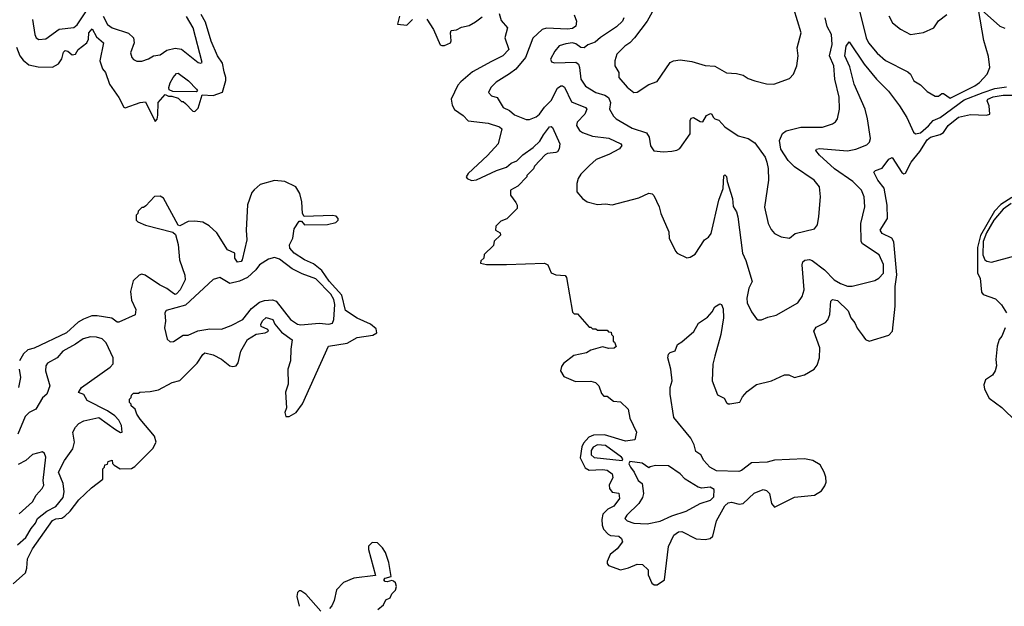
# Model space of a CAD drawing. Extents: x 1954683 to 2060285, y 904798 to 1016299.
# Tile 260 of 472: x 1980217 to 1986162, y 1002735 to 1006274. Entities that reach past the tile are written whole.
import ezdxf

# ---------------------------------------------------------------- set-up
doc = ezdxf.new("R2010")
doc.units = 0

msp = doc.modelspace()

# ---------------------------------------------------------------- linework, layer by layer
at = {"layer": '0CON10XD'}
for points in [[(1980294.6, 1006275), (1980308.9, 1006185), (1980317.5, 1006165), (1980333.6, 1006153.6), (1980375, 1006159.4), (1980455, 1006216.5), (1980545, 1006226.5), (1980565, 1006243.3), (1980637.7, 1006352.3)], [(1984056.7, 1006355), (1984005, 1006265.6), (1983929.1, 1006165), (1983901.5, 1006135), (1983871.1, 1006115), (1983822.7, 1006065), (1983810, 1006025), (1983809.4, 1005995), (1983833.8, 1005955), (1983833.8, 1005925), (1983885, 1005866.2), (1983925, 1005834), (1983945, 1005836.7), (1984015, 1005883.8), (1984065, 1005901.2), (1984145, 1006016.2), (1984165, 1006026.2), (1984205, 1006032), (1984275, 1006022), (1984355, 1005997.5), (1984415, 1005994.2), (1984485, 1005953.8), (1984545, 1005950), (1984585, 1005939.2), (1984615, 1005920), (1984655.9, 1005905.9), (1984725, 1005886.2), (1984770, 1005885), (1984865, 1005920), (1984890, 1005945), (1984910, 1005995), (1984917.1, 1006055), (1984911.4, 1006105), (1984934.4, 1006195), (1984891.1, 1006338.9)], [(1985285.3, 1006335), (1985327.3, 1006165), (1985342.5, 1006135), (1985395, 1006072.2), (1985445, 1006028.5), (1985578.9, 1005958.9), (1985594.5, 1005944.5), (1985615.7, 1005905), (1985655, 1005881.9), (1985695, 1005840.6), (1985745, 1005812), (1985765, 1005813.3), (1985785, 1005828.8), (1985795, 1005828.8), (1985835, 1005801.4), (1985983.8, 1005875), (1986011.8, 1005895), (1986058, 1005945), (1986074.1, 1005985.9), (1986067.1, 1006052.9), (1986037.5, 1006147.5), (1986006.7, 1006335)], [(1986025, 1006333.1), (1986135, 1006234.5), (1986165, 1006223.8)], [(1980197.9, 1006107.9), (1980218.2, 1006055), (1980238.8, 1006028.8), (1980271.9, 1006001.9), (1980329.2, 1005989.2), (1980415, 1005987.3), (1980452.5, 1006007.5), (1980472.1, 1006037.9), (1980481.9, 1006078.1), (1980491.9, 1006088.1), (1980508.9, 1006085), (1980535, 1006061.2), (1980554.1, 1006065.9), (1980570.5, 1006095), (1980623.3, 1006135), (1980633, 1006157), (1980635, 1006194), (1980655, 1006219.4), (1980681.4, 1006171.4), (1980722.5, 1006135), (1980701.5, 1006025), (1980717.2, 1005977.2), (1980735.5, 1005955), (1980759.2, 1005885), (1980816.2, 1005805), (1980846.7, 1005746.7), (1980855, 1005742.5), (1980945, 1005774.4), (1980977.7, 1005777.7), (1981035, 1005660), (1981047, 1005673), (1981051.7, 1005698.3), (1981052.5, 1005775), (1981095, 1005822.5), (1981115, 1005812.5), (1981135, 1005812.5), (1981175, 1005800), (1981195, 1005780), (1981205, 1005780), (1981218.3, 1005768.3), (1981261.7, 1005721.7), (1981275, 1005720), (1981295, 1005740), (1981318.8, 1005821.2), (1981385, 1005816.5), (1981442.3, 1005837.7), (1981462.3, 1005907.7), (1981462.8, 1005925), (1981451.5, 1005958.5), (1981441, 1006011), (1981411, 1006055), (1981373.6, 1006145), (1981339.7, 1006259.7), (1981312.4, 1006305)], [(1980720.7, 1006295), (1980746.8, 1006245), (1980775.5, 1006225.5), (1980875, 1006192), (1980904.5, 1006165), (1980908.9, 1006135), (1980886.2, 1006075), (1980894, 1006045), (1980905, 1006034), (1980925, 1006024.2), (1980955, 1006024.2), (1980995, 1006037.5), (1981025, 1006055.7), (1981065, 1006062.9), (1981105, 1006090.5), (1981155, 1006102.8), (1981195, 1006096.7), (1981244.4, 1006055), (1981295, 1006015.8), (1981308.8, 1006011.2), (1981318.8, 1006015), (1981265.3, 1006225), (1981224.1, 1006294.1)], [(1982511.1, 1006295), (1982497.5, 1006247.5), (1982555, 1006240), (1982588.6, 1006275)], [(1982675, 1006277.8), (1982715.5, 1006215), (1982755, 1006122.5), (1982765, 1006117.5), (1982781.7, 1006118.3), (1982817.5, 1006135), (1982823, 1006147), (1982817.5, 1006195), (1982822.1, 1006207.9), (1982855, 1006212), (1982885, 1006228), (1982930.7, 1006239.3), (1982969.5, 1006260.5), (1983009.1, 1006290.9)], [(1983111.7, 1006311.7), (1983125, 1006270), (1983162.5, 1006225), (1983146.5, 1006165), (1983169.4, 1006095), (1983134.3, 1006055), (1983065, 1006021.2), (1982951.1, 1005958.9), (1982880, 1005900), (1982862, 1005878), (1982822.5, 1005795), (1982828.3, 1005758.3), (1982841.7, 1005731.7), (1982895.3, 1005695.3), (1982925, 1005664.4), (1983045, 1005649.1), (1983115, 1005628.2), (1983128.5, 1005615), (1983105.2, 1005524.8), (1983041.5, 1005455), (1982924.7, 1005345.3), (1982913.1, 1005325), (1982918, 1005315), (1982944.6, 1005304.6), (1982975, 1005307.9), (1983095, 1005364.5), (1983156, 1005384), (1983185, 1005407.5), (1983218.1, 1005421.9), (1983255, 1005457.9), (1983318, 1005502), (1983358.1, 1005541.9), (1983379.9, 1005580.1), (1983415, 1005628), (1983425, 1005630), (1983433.9, 1005623.9), (1983478.6, 1005525), (1983474, 1005495), (1983465, 1005477.5), (1983455, 1005472.5), (1983403.6, 1005466.4), (1983390.7, 1005459.3), (1983325, 1005390), (1983320, 1005375), (1983280, 1005335), (1983280, 1005325), (1983225, 1005270), (1983180, 1005245), (1983180, 1005215), (1983211.7, 1005171.7), (1983220, 1005155), (1983220, 1005135), (1983158.3, 1005071.7), (1983121.7, 1005058.3), (1983091.7, 1005028.3), (1983090, 1005005), (1983118.3, 1004988.3), (1983120, 1004975), (1983081.7, 1004938.3), (1983078.3, 1004911.7), (1983021.7, 1004858.3), (1983020, 1004835), (1983001.7, 1004818.3), (1983000, 1004805), (1983035, 1004797.5), (1983156.2, 1004796.2), (1983385, 1004805.6), (1983405, 1004796), (1983426.3, 1004746.3), (1983455, 1004735.5), (1983510, 1004730), (1983518.6, 1004718.6), (1983555, 1004510), (1983565, 1004500), (1983585, 1004500), (1983655, 1004420), (1983665, 1004420), (1983675, 1004410), (1983695, 1004410), (1983705, 1004400), (1983765, 1004400), (1983771.7, 1004391.7), (1983788.3, 1004388.3), (1983790, 1004375), (1983800, 1004365), (1983800, 1004335), (1983808.3, 1004328.3), (1983818.3, 1004301.7), (1983807, 1004293), (1983775, 1004290), (1983735, 1004300), (1983665, 1004280.8), (1983638.8, 1004265), (1983562.6, 1004247.4), (1983500, 1004200), (1983487.8, 1004182.2), (1983482.7, 1004155), (1983502, 1004122), (1983572.1, 1004092.1), (1983665, 1004092.7), (1983693.8, 1004085), (1983713.8, 1004065), (1983729.3, 1004019.3), (1983743.6, 1004003.6), (1983765, 1004002.5), (1983802, 1003972), (1983845, 1003968.9), (1983891.6, 1003925), (1983900.6, 1003870.6), (1983940.7, 1003785), (1983930.7, 1003739.3), (1983875, 1003730.5), (1983748.7, 1003768.7), (1983681.6, 1003768.4), (1983654.3, 1003755.7), (1983620.7, 1003719.3), (1983612.1, 1003697.9), (1983600.6, 1003630.6), (1983630.9, 1003570.9), (1983656.3, 1003556.3), (1983735, 1003560.9), (1983765, 1003557), (1983794.6, 1003535), (1983797.8, 1003512.2), (1983775.8, 1003465), (1983777.2, 1003445), (1983794.7, 1003424.7), (1983835, 1003416.9), (1983837.9, 1003385), (1983805, 1003338.4), (1983768.8, 1003321.2), (1983738.8, 1003291.2), (1983731, 1003259), (1983733.6, 1003225), (1983741.1, 1003201.1), (1983770.7, 1003170.7), (1983785, 1003162.7), (1983835, 1003158.9), (1983850.4, 1003145), (1983855.8, 1003125), (1983825, 1003082.5), (1983782.2, 1003047.8), (1983764.6, 1003005), (1983763.6, 1002993.6), (1983771.4, 1002981.4), (1983845, 1002955.4), (1983892.9, 1002967.1), (1983945, 1002989.7), (1983977.8, 1002987.8), (1984011.5, 1002955), (1984012.2, 1002925), (1984033.9, 1002873.9), (1984047.5, 1002865), (1984065, 1002864.3), (1984109.5, 1002895), (1984135, 1003096.2), (1984166.4, 1003165), (1984195, 1003183.9), (1984215, 1003186.7), (1984301.9, 1003141.9), (1984355, 1003138.5), (1984385, 1003143.6), (1984401.1, 1003158.9), (1984425, 1003250.6), (1984475, 1003340.4), (1984495, 1003359.7), (1984515, 1003363.4), (1984561.5, 1003351.5), (1984585, 1003355.3), (1984651.8, 1003418.2), (1984705, 1003438.9), (1984725, 1003433.8), (1984745, 1003415.6), (1984755.5, 1003355), (1984775, 1003333.6), (1984895, 1003393.2), (1985015.2, 1003404.8), (1985057.9, 1003432.1), (1985077.5, 1003462.5), (1985085.3, 1003485), (1985083.9, 1003515), (1985074.8, 1003545), (1985049.3, 1003589.3), (1985005, 1003613.9), (1984955.6, 1003625.6), (1984775, 1003617.6), (1984730, 1003605), (1984635, 1003601), (1984575, 1003554.8), (1984559, 1003549), (1984425, 1003552.6), (1984384.8, 1003575), (1984348.1, 1003615), (1984329.4, 1003649.4), (1984299.7, 1003669.7), (1984288.8, 1003708.8), (1984268.6, 1003748.6), (1984166.7, 1003875), (1984144.6, 1004015.4), (1984143.9, 1004055), (1984155.5, 1004095), (1984148.5, 1004165), (1984131.1, 1004235), (1984135, 1004256), (1984145, 1004267.1), (1984175, 1004277.1), (1984188.8, 1004315), (1984215, 1004330), (1984287.3, 1004392.7), (1984315, 1004443.3), (1984370, 1004480), (1984398.3, 1004511.7), (1984415, 1004542.5), (1984445, 1004560), (1984455, 1004556.7), (1984465, 1004530), (1984465.6, 1004475), (1984450, 1004375), (1984415, 1004243.3), (1984402.2, 1004195), (1984398.6, 1004095), (1984430.7, 1004010.7), (1984470.7, 1003990.7), (1984484.2, 1003965), (1984495, 1003956), (1984505, 1003956.2), (1984565, 1003965.8), (1984581.5, 1003998.5), (1984609.4, 1004030.6), (1984665, 1004074), (1984756.7, 1004095), (1984835, 1004131.5), (1984861.5, 1004131.5), (1984895, 1004115.5), (1984955, 1004130.9), (1985013.6, 1004165), (1985031, 1004189), (1985045.3, 1004235), (1985048.1, 1004295), (1985011.6, 1004395), (1985025, 1004418.8), (1985082.9, 1004447.1), (1985097, 1004463), (1985108.7, 1004495), (1985114.6, 1004575.4), (1985124.5, 1004585.5), (1985155, 1004579.6), (1985218.6, 1004518.6), (1985234.7, 1004475), (1985260.3, 1004445), (1985272.8, 1004412.8), (1985302.6, 1004372.6)], [(1983565, 1006303.8), (1983578.6, 1006265), (1983574.4, 1006235.6), (1983555, 1006220.6), (1983525, 1006215.9), (1983397.9, 1006222.1), (1983371.8, 1006215), (1983315, 1006162.5), (1983271.8, 1006045), (1983212.1, 1005975), (1983175, 1005946.8), (1983093.6, 1005896.4), (1983061.5, 1005865), (1983048, 1005835), (1983065, 1005815.6), (1983099.2, 1005805), (1983135.8, 1005745), (1983175, 1005726.4), (1983205, 1005700.4), (1983275, 1005671.9), (1983295, 1005672.2), (1983335, 1005688.2), (1983355, 1005703.6), (1983385, 1005745.6), (1983425, 1005786.9), (1983465, 1005861.2), (1983485, 1005874.6), (1983495, 1005874.5), (1983506.1, 1005866.1), (1983548.1, 1005778.1), (1983633.8, 1005743.8), (1983641.9, 1005735), (1983629.6, 1005705), (1983582.1, 1005655), (1983578.9, 1005635), (1983597.5, 1005605), (1983615, 1005592.5), (1983675, 1005572), (1983775, 1005558.4), (1983846.9, 1005525), (1983853.1, 1005515), (1983838.9, 1005495), (1983775, 1005460.4), (1983698.6, 1005431.4), (1983656.7, 1005395), (1983605, 1005342.2), (1983588.8, 1005315), (1983580.5, 1005285), (1983581.4, 1005235), (1983614.4, 1005195), (1983644.2, 1005174.2), (1983705, 1005158.8), (1983755, 1005162.7), (1983795, 1005157.1), (1983955, 1005200), (1984015, 1005226.7), (1984035, 1005222.9), (1984045, 1005213.8), (1984077.8, 1005145), (1984088.9, 1005105), (1984135.8, 1004995), (1984137.5, 1004955), (1984177.3, 1004877.3), (1984185.9, 1004865.9), (1984245, 1004837.5), (1984265, 1004841.2), (1984295, 1004860), (1984351.2, 1004945), (1984375, 1004961.2), (1984391.5, 1004985), (1984438.6, 1005185), (1984464.4, 1005255), (1984467.5, 1005332.5), (1984475, 1005338.1), (1984485, 1005328.8), (1984488.6, 1005298.6), (1984521.6, 1005195), (1984525, 1005146.7), (1984543.9, 1005115), (1984552.5, 1005085), (1984581.2, 1004865), (1984600.9, 1004820.9), (1984640.4, 1004695), (1984619.6, 1004655), (1984607.8, 1004595), (1984609.4, 1004565), (1984635, 1004511.2), (1984665, 1004468.8), (1984675, 1004462.5), (1984695, 1004462.9), (1984735, 1004480), (1984785, 1004491.4), (1984914.6, 1004565.4), (1984940.6, 1004605), (1984952.5, 1004645), (1984941.9, 1004795), (1984945.9, 1004814.1), (1984956.7, 1004823.3), (1984985, 1004827.5), (1985002.1, 1004822.1), (1985075.7, 1004765.7), (1985133.9, 1004703.9), (1985173.5, 1004683.5)], [(1983864.5, 1006285), (1983856.9, 1006265), (1983819.6, 1006230.4), (1983723.3, 1006166.7), (1983692.3, 1006137.7), (1983647.3, 1006122.7), (1983625, 1006104.3), (1983605, 1006105.6), (1983575, 1006128), (1983555, 1006133.9), (1983515, 1006129.3), (1983475, 1006115.5), (1983448.9, 1006085), (1983422, 1006035), (1983428.8, 1006018.8), (1983447, 1006013), (1983575, 1006018.5), (1983591.5, 1006005), (1983597.7, 1005985), (1983604.2, 1005915), (1983633.9, 1005873.9), (1983695.5, 1005835), (1983749.6, 1005819.6), (1983772.7, 1005805), (1983783.9, 1005775), (1983779.1, 1005735), (1983801.9, 1005691.9), (1983818.6, 1005675), (1983915, 1005619.3), (1984002.4, 1005592.4), (1984017.3, 1005565), (1984025, 1005512.5), (1984045, 1005483.8), (1984105, 1005476.2), (1984155, 1005480), (1984183.9, 1005486.1), (1984202.3, 1005497.7), (1984264.5, 1005585), (1984265.9, 1005665), (1984270.9, 1005679.1), (1984285, 1005684.6), (1984325, 1005658.9), (1984341.9, 1005658.1), (1984363.1, 1005695), (1984387.5, 1005707.5), (1984395.8, 1005705), (1984404.2, 1005685), (1984415, 1005676), (1984438, 1005668), (1984475, 1005628.1), (1984555, 1005572.5), (1984615, 1005557.5), (1984655, 1005532), (1984718, 1005445), (1984728.6, 1005415), (1984736.8, 1005376.8), (1984737.8, 1005305), (1984713.4, 1005143.4), (1984735.6, 1005045), (1984755, 1005008.8), (1984775, 1004983.8), (1984815, 1004963.3), (1984865, 1004956.7), (1984900, 1004985), (1985015, 1005013.1), (1985034.1, 1005035.9), (1985042.4, 1005087.6), (1985051.6, 1005205), (1985045.3, 1005265.3), (1985014.3, 1005305), (1984895, 1005387.1), (1984857.5, 1005425), (1984812.1, 1005492.1), (1984804.6, 1005545), (1984822.2, 1005587.8), (1984845, 1005603.1), (1984934.1, 1005625.9), (1985065, 1005626.2), (1985123.8, 1005645), (1985143.2, 1005656.8), (1985154.3, 1005675), (1985165.8, 1005735), (1985164.1, 1005805.9), (1985137.9, 1005915), (1985131.6, 1005995), (1985106.7, 1006055), (1985123.2, 1006125), (1985119.2, 1006185), (1985093.1, 1006233.1), (1985080.7, 1006285)], [(1985465, 1006297.5), (1985486, 1006255), (1985535, 1006216), (1985595, 1006184.3), (1985674.1, 1006195.9), (1985736.2, 1006225), (1985765, 1006266.7), (1985814, 1006306)], [(1985173.5, 1004683.5), (1985215, 1004666.6), (1985243.9, 1004666.1), (1985379.1, 1004700.9), (1985405, 1004713.8), (1985432.5, 1004745), (1985433, 1004797), (1985405.6, 1004855), (1985305, 1004922.1), (1985296.7, 1004935), (1985295.3, 1005045), (1985319.1, 1005145), (1985315.5, 1005205), (1985298.9, 1005245), (1985247.3, 1005297.3), (1985137.1, 1005375), (1985045, 1005456.4), (1985024.4, 1005485.6), (1985027.3, 1005492.7), (1985045, 1005496.1), (1985215, 1005482), (1985265, 1005493.1), (1985331.1, 1005518.9), (1985347.1, 1005535), (1985353.4, 1005556.6), (1985336, 1005676), (1985322.6, 1005735), (1985255.7, 1005885), (1985229.4, 1005989.4), (1985198.1, 1006055), (1985207.7, 1006115), (1985225, 1006140.8), (1985315, 1006006.1), (1985390.4, 1005915), (1985462.8, 1005842.8), (1985529.6, 1005755), (1985573.1, 1005683.1), (1985613.5, 1005595), (1985625, 1005584.5), (1985655, 1005590.8), (1985705, 1005633.2), (1985731.6, 1005665), (1985775, 1005683.1), (1985919, 1005791), (1986035, 1005834.6), (1986105, 1005858.5), (1986175, 1005868)], [(1981285, 1005838.8), (1981141.7, 1005841.7), (1981120.3, 1005850.3), (1981116.9, 1005865), (1981125, 1005894), (1981143.9, 1005925), (1981165, 1005949.6), (1981175, 1005950.4), (1981236, 1005905), (1981285.6, 1005855), (1981291.2, 1005845), (1981285, 1005838.8)], [(1985302.6, 1004372.6), (1985322.9, 1004345), (1985345, 1004334.6), (1985465, 1004370), (1985486.5, 1004395), (1985501.9, 1004545), (1985502.8, 1004665), (1985512.5, 1004735), (1985494.2, 1004934.2), (1985482, 1004955), (1985424.7, 1004984.7), (1985411.3, 1005005), (1985456.2, 1005073.8), (1985455.5, 1005155.5), (1985437.3, 1005257.3), (1985398, 1005305), (1985374.2, 1005355), (1985383.3, 1005365), (1985425, 1005378), (1985465, 1005432), (1985485, 1005443.3), (1985542.5, 1005352.5), (1985554.8, 1005344.8), (1985565, 1005347.2), (1985600, 1005415), (1985615.9, 1005434.1), (1985651.7, 1005478.3), (1985695, 1005550), (1985715.4, 1005565.4), (1985775, 1005581.2), (1985795, 1005592.5), (1985822.5, 1005635), (1985885, 1005686.7), (1985957.7, 1005702.3), (1986055, 1005698.6), (1986073.8, 1005705), (1986070.9, 1005755), (1986059.1, 1005785), (1986062.1, 1005795), (1986095, 1005808.6), (1986155, 1005819.5), (1986208, 1005818)], [(1982185, 1004518.9), (1982161.8, 1004611.8), (1982085, 1004697.5), (1982041.2, 1004761.2), (1981991.4, 1004801.4), (1981936.9, 1004825), (1981873.6, 1004865), (1981848.4, 1004895), (1981846.2, 1004915), (1981866.8, 1004955), (1981875, 1005012.5), (1981905, 1005058.5), (1981918.6, 1005058.6), (1981937, 1005037), (1982075, 1005037.5), (1982125, 1005050), (1982140, 1005065), (1982140, 1005075), (1982128.3, 1005088.3), (1982105, 1005092.5), (1981935, 1005085.8), (1981924.7, 1005104.7), (1981920.4, 1005175), (1981908.5, 1005225), (1981884.2, 1005265), (1981817.7, 1005297.7), (1981755, 1005302.9), (1981670.1, 1005279.9), (1981632.2, 1005247.8), (1981619.3, 1005230.7), (1981593, 1005157), (1981584.5, 1005005), (1981588.8, 1004945), (1981560.5, 1004825), (1981555, 1004814.6), (1981532.2, 1004812.2), (1981516.2, 1004835), (1981515.7, 1004865.7), (1981471.8, 1004885), (1981407.6, 1004987.6), (1981360.5, 1005030.5), (1981322.3, 1005052.3), (1981275, 1005058.8), (1981235, 1005056.4), (1981185, 1005030.6), (1981175, 1005034), (1981085, 1005197.5), (1981065, 1005210), (1981031.7, 1005208.3), (1980978.3, 1005151.7), (1980965, 1005140), (1980955, 1005140), (1980931.7, 1005118.3), (1980930, 1005105), (1980920, 1005095), (1980920, 1005065), (1980930, 1005055), (1980977.5, 1005035), (1981141.3, 1004991.3), (1981158.3, 1004978.3), (1981175, 1004917.5), (1981181.8, 1004825), (1981215, 1004733.3), (1981216.2, 1004705), (1981185.4, 1004645), (1981165, 1004620), (1981155, 1004616.4), (1981145, 1004621.5), (1981105, 1004653.2), (1981060.6, 1004675), (1980975, 1004732.9), (1980955, 1004738.2), (1980938.2, 1004731.8), (1980902, 1004698), (1980885.3, 1004634.7), (1980892.7, 1004582.7), (1980918.6, 1004525), (1980915, 1004492.5), (1980815, 1004450), (1980805, 1004450), (1980773, 1004473), (1980685, 1004488.2), (1980653.1, 1004486.9), (1980601.9, 1004468.1), (1980571.2, 1004448.8), (1980500, 1004385), (1980305, 1004292.4), (1980267, 1004283), (1980240.8, 1004259.2), (1980216.7, 1004215)], [(1986207.7, 1005202.3), (1986141.6, 1005158.4), (1986101.9, 1005118.1), (1986018, 1004972), (1986000.5, 1004899.5), (1985999, 1004745), (1986016.5, 1004715), (1986025, 1004630), (1986035, 1004616), (1986109.3, 1004589.3), (1986144.8, 1004554.8), (1986174.8, 1004505)], [(1986203.1, 1005165), (1986155, 1005130.4), (1986099.1, 1005065), (1986055, 1004987.6), (1986034.8, 1004935), (1986032.8, 1004855), (1986045, 1004824.3), (1986056.6, 1004816.6), (1986085, 1004811.1), (1986225, 1004850.4)], [(1981125, 1004331.4), (1981145, 1004332.2), (1981205, 1004370.6), (1981235, 1004370.6), (1981292.3, 1004397.7), (1981365, 1004409.6), (1981435, 1004406.4), (1981495, 1004429.6), (1981565, 1004464.4), (1981617.7, 1004532.3), (1981665, 1004569.7), (1981695, 1004580.2), (1981743.4, 1004583.4), (1981765, 1004575.9), (1981851.8, 1004465), (1981895, 1004437.6), (1981915, 1004433.8), (1982025, 1004443.2), (1982082.8, 1004437.2), (1982106.1, 1004443.9), (1982114.6, 1004465), (1982119.2, 1004555), (1982113.5, 1004585), (1982095, 1004619), (1982005, 1004710.6), (1981921.7, 1004741.7), (1981861.8, 1004771.8), (1981785, 1004829.6), (1981755, 1004839.1), (1981719.7, 1004830.3), (1981665, 1004794.2), (1981643.8, 1004765), (1981592.3, 1004717.7), (1981545, 1004696.1), (1981485, 1004682.8), (1981425, 1004718.1), (1981385, 1004707.5), (1981218.5, 1004551.5), (1981100.9, 1004519.1), (1981092.9, 1004505), (1981097.5, 1004455), (1981092.5, 1004415), (1981107.1, 1004347.1), (1981125, 1004331.4)], [(1980178.9, 1002871.1), (1980252.2, 1002937.8), (1980260.6, 1002965), (1980265, 1003020.8), (1980295, 1003081.9), (1980415, 1003252.1), (1980435, 1003262.8), (1980472.2, 1003267.8), (1980490.3, 1003279.7), (1980521.9, 1003308.1), (1980575, 1003377.7), (1980650.7, 1003449.3), (1980718.3, 1003501.7), (1980720, 1003565), (1980730, 1003575), (1980731.7, 1003588.3), (1980748.3, 1003591.7), (1980751.7, 1003608.3), (1980775, 1003617.5), (1980777.5, 1003597.5), (1980786.7, 1003586.7), (1980823.6, 1003563.6), (1980892.7, 1003567.3), (1980911.9, 1003578.1), (1981022.1, 1003687.9), (1981040.8, 1003725), (1981031.7, 1003761.7), (1980945, 1003863.8), (1980925, 1003893.3), (1980913.9, 1003923.9), (1980890, 1003945), (1980890, 1003955), (1980880, 1003965), (1980880, 1003985), (1980890, 1003995), (1980891.7, 1004008.3), (1980905, 1004020), (1980935, 1004020), (1980943.3, 1004026.7), (1981005, 1004030), (1981055, 1004041.2), (1981137.5, 1004085), (1981185, 1004098), (1981288.9, 1004201.1), (1981323.3, 1004255), (1981335, 1004263.3), (1981385, 1004252.5), (1981435, 1004226.5), (1981485, 1004185.7), (1981505, 1004180.8), (1981524.3, 1004185.7), (1981535.7, 1004204.3), (1981553.1, 1004275), (1981593.5, 1004345), (1981645, 1004377.8), (1981700, 1004385), (1981720, 1004395), (1981716, 1004406), (1981675, 1004422.5), (1981673.5, 1004435), (1981683.1, 1004456.9), (1981705, 1004476.4), (1981745, 1004465.3), (1981757.8, 1004437.8), (1981798.8, 1004388.8), (1981862.2, 1004342.2), (1981853.8, 1004286.2), (1981852.7, 1004215), (1981836.9, 1004165), (1981837.5, 1004075), (1981822.4, 1004027.6), (1981828, 1003932), (1981817.5, 1003905), (1981825, 1003880), (1981845, 1003880), (1981886.4, 1003903.6), (1981925, 1003957.5), (1982081.9, 1004305), (1982195, 1004323.2), (1982255, 1004355.8), (1982349.8, 1004370.2), (1982373.1, 1004385), (1982370, 1004410), (1982336.2, 1004436.2), (1982255, 1004474.3), (1982185, 1004518.9)], [(1986167.3, 1004415), (1986147.6, 1004365), (1986131.4, 1004345), (1986119.5, 1004305), (1986110.2, 1004225), (1986115.2, 1004185), (1986107.5, 1004155), (1986090.7, 1004129.3), (1986047.7, 1004102.3), (1986038.2, 1004071.8), (1986042.7, 1004045), (1986070.8, 1003990.8), (1986147.7, 1003935), (1986235, 1003848.2)], [(1980204.5, 1003105.5), (1980255, 1003149.6), (1980285.8, 1003205), (1980312.8, 1003237.2), (1980325, 1003265.3), (1980380.8, 1003309.2), (1980435, 1003336.6), (1980478.9, 1003391.1), (1980486.5, 1003425), (1980480.3, 1003475), (1980452.3, 1003545), (1980488.4, 1003615), (1980538.4, 1003685), (1980548.2, 1003725), (1980538.6, 1003785), (1980553.6, 1003816.4), (1980575, 1003837.5), (1980605, 1003854.1), (1980695, 1003874), (1980795, 1003802), (1980825, 1003783.8), (1980836.7, 1003785), (1980832, 1003825), (1980815, 1003857.5), (1980791.4, 1003885), (1980747.5, 1003915), (1980625, 1003976.6), (1980605, 1004012.1), (1980573.1, 1004025), (1980590.9, 1004055), (1980762.6, 1004177.4), (1980782.1, 1004197.9), (1980781.2, 1004235), (1980738.9, 1004325), (1980715, 1004348.8), (1980681.1, 1004358.9), (1980645, 1004360.7), (1980600.5, 1004349.5), (1980555, 1004316.5), (1980478.5, 1004275), (1980443.5, 1004235), (1980385, 1004201.9), (1980374.6, 1004185), (1980373.6, 1004155), (1980399.4, 1004065), (1980380.6, 1004015), (1980355, 1003992), (1980315.6, 1003925), (1980275, 1003903.5), (1980249.9, 1003880.1), (1980205.5, 1003774.5)], [(1980213.8, 1004165), (1980222.7, 1004115), (1980210, 1004055)], [(1980215, 1003292.7), (1980295, 1003364.6), (1980317.4, 1003405), (1980353.2, 1003445), (1980363.3, 1003465), (1980360, 1003495), (1980375.6, 1003635), (1980367.3, 1003657.3), (1980355, 1003666.7), (1980295, 1003650), (1980254, 1003615), (1980208.8, 1003591.2)], [(1983855, 1003614.2), (1983858, 1003625), (1983850, 1003635), (1983755, 1003705.7), (1983705, 1003709.3), (1983679.7, 1003695), (1983668.2, 1003675), (1983668.2, 1003648.2), (1983685, 1003633.2), (1983855, 1003614.2)], [(1984005, 1003232.5), (1984085, 1003248.2), (1984155, 1003281.5), (1984240.5, 1003309.5), (1984324.7, 1003355.3), (1984388, 1003375), (1984407.3, 1003395), (1984410, 1003440), (1984385, 1003452.9), (1984335, 1003447.9), (1984313.2, 1003453.2), (1984235, 1003503.1), (1984205.3, 1003535.3), (1984135, 1003582.5), (1984056.4, 1003583.6), (1984023, 1003577), (1984015, 1003570), (1983975, 1003598.8), (1983901.9, 1003608.1), (1983894, 1003595), (1983904.4, 1003575), (1983928, 1003545), (1983951.2, 1003495), (1983976.2, 1003475), (1983982.9, 1003415), (1983977.9, 1003392.1), (1983954.5, 1003355.5), (1983882, 1003285), (1983870, 1003265), (1983885, 1003250), (1983925, 1003235.8), (1984005, 1003232.5)], [(1982379.4, 1002715), (1982414, 1002745), (1982428.8, 1002775), (1982454.1, 1002785.9), (1982465, 1002810), (1982487, 1002833), (1982492.5, 1002855), (1982486.1, 1002876.1), (1982475, 1002886), (1982465, 1002890), (1982435, 1002882.7), (1982424, 1002885), (1982416, 1002895), (1982424.3, 1002905.7), (1982460, 1002915), (1982445, 1003000), (1982425, 1003060), (1982408.3, 1003088.3), (1982378.3, 1003118.3), (1982345, 1003120), (1982323, 1003097), (1982323, 1003077), (1982365, 1002920), (1982234.3, 1002905.7), (1982171.3, 1002878.7), (1982129.2, 1002835), (1982115, 1002770), (1982101.9, 1002738.1), (1982087.7, 1002722.3)], [(1982035, 1002705.4), (1981945, 1002808.1), (1981915, 1002828.1), (1981905, 1002828.1), (1981895, 1002818.8), (1981891.5, 1002795), (1981904.6, 1002735)]]:
    msp.add_lwpolyline(points, dxfattribs=at)

doc.saveas('drawing.dxf')
